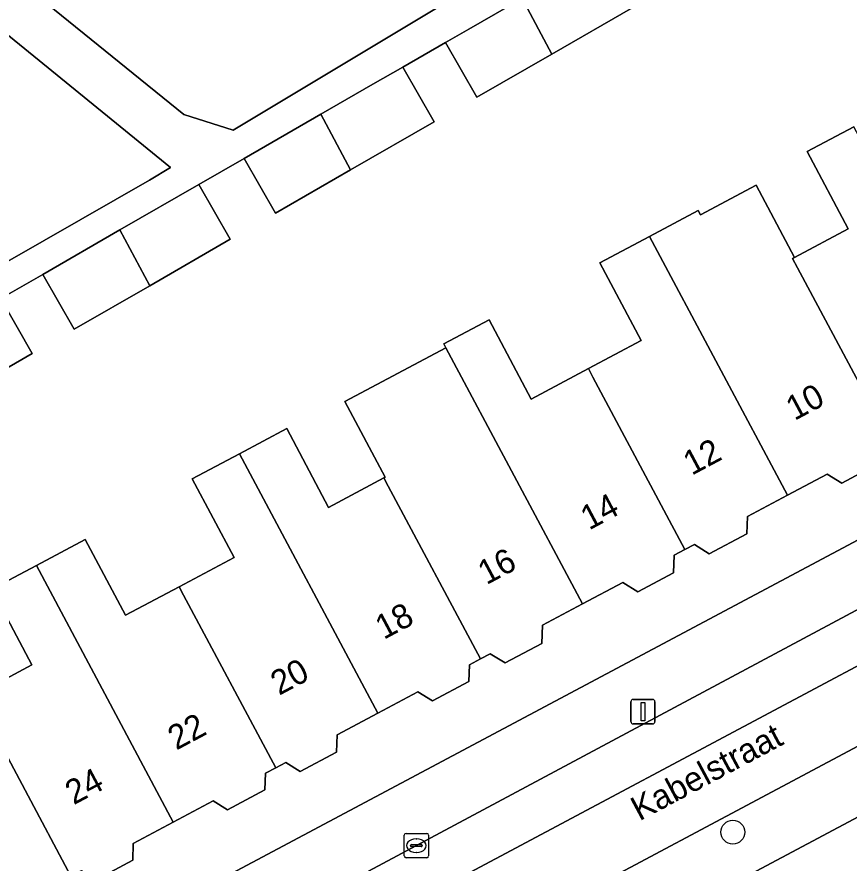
# Model space of a CAD drawing. Extents: x 160304 to 160955, y 383684 to 384161.
# Drawn here: x 160683.55 to 160717.68, y 383929.45 to 383964.14 of the extents above; entities that cross this region are included whole.
import ezdxf

# ---------------------------------------------------------------- set-up
doc = ezdxf.new("R2010")
doc.units = 0
for name, color, linetype in [('IMGEO_Boom', 7, 'Continuous'), ('IMGEO_Erf', 7, 'Continuous'), ('IMGEO_Kolk', 7, 'Continuous'), ('IMGEO_Lichtmast', 7, 'Continuous'), ('IMGEO_Openbare_ruimte_label', 7, 'Continuous'), ('IMGEO_Pand', 7, 'Continuous'), ('IMGEO_Pand_nummerreeks', 7, 'Continuous'), ('IMGEO_Parkeervlak_open', 7, 'Continuous'), ('IMGEO_Rijbaan_lokaal_open', 7, 'Continuous'), ('IMGEO_Voetpad_open', 7, 'Continuous')]:
    doc.layers.add(name, color=color, linetype=linetype)

msp = doc.modelspace()

# ---------------------------------------------------------------- linework, layer by layer
at = {"layer": 'IMGEO_Boom'}
msp.add_circle((160712.908, 383930.719), 0.489, dxfattribs=at)
at = {"layer": 'IMGEO_Erf'}
for points in [[(160681.857, 383967.052), (160690.402, 383960.141), (160692.419, 383959.507), (160709.672, 383969.859), (160723.45, 383977.91), (160723.634, 383978.018), (160720.824, 383982.828), (160726.65, 383986.232), (160724.718, 383989.871), (160726.226, 383990.671), (160728.221, 383991.73), (160730.153, 383988.091), (160736.396, 383992.009), (160734.552, 383995.187), (160736.358, 383996.235), (160733.983, 384000)], [(160666.156, 383944.39), (160688.992, 383957.451), (160689.847, 383957.964), (160684.239, 383962.534), (160676.813, 383968.584)], [(160708.805, 383964.531), (160705.492, 383962.623), (160702.416, 383960.851), (160701.122, 383963.097), (160699.37, 383962.088), (160700.664, 383959.842), (160697.235, 383957.868), (160694.159, 383956.097), (160692.866, 383958.343), (160691.007, 383957.272), (160692.3, 383955.026), (160688.995, 383953.123), (160685.903, 383951.342), (160684.61, 383953.588), (160682.887, 383952.596), (160684.18, 383950.35), (160680.742, 383948.37)], [(160681.808, 383936.323), (160684.167, 383937.579), (160682.515, 383940.683), (160684.35, 383941.66), (160686.35, 383942.725), (160688.006, 383939.615), (160690.203, 383940.785), (160692.456, 383941.985), (160690.743, 383945.202), (160692.685, 383946.236), (160694.617, 383947.264), (160696.335, 383944.037), (160698.602, 383945.244), (160698.65, 383945.27), (160696.997, 383948.374), (160701.144, 383950.583), (160701.062, 383950.736), (160702.912, 383951.721), (160704.638, 383948.479), (160706.987, 383949.729), (160709.149, 383950.88), (160707.458, 383954.055), (160709.491, 383955.137), (160711.493, 383956.203), (160711.587, 383956.027), (160713.865, 383957.24), (160715.438, 383954.285), (160717.641, 383955.457), (160715.957, 383958.62), (160717.868, 383959.637)], [(160678.654, 383921.738), (160737.631, 383953.138)], [(160718.882, 383945.833), (160717.372, 383945.03), (160716.779, 383945.399), (160715.148, 383944.531), (160713.504, 383943.656), (160713.48, 383942.954), (160711.941, 383942.135), (160711.332, 383942.515), (160710.945, 383942.309), (160710.498, 383942.071), (160710.473, 383941.356), (160709.015, 383940.579), (160708.402, 383940.961), (160706.746, 383940.079), (160705.099, 383939.202), (160705.073, 383938.462), (160703.566, 383937.66), (160702.96, 383938.038), (160702.559, 383937.824), (160702.107, 383937.584), (160702.084, 383936.897), (160700.594, 383936.104), (160699.998, 383936.476), (160698.356, 383935.602), (160696.678, 383934.709), (160696.653, 383934.005), (160695.165, 383933.212), (160694.575, 383933.581), (160694.163, 383933.361), (160693.738, 383933.135), (160693.714, 383932.452), (160692.185, 383931.638), (160691.603, 383932.001), (160689.965, 383931.129), (160688.324, 383930.255), (160688.301, 383929.573), (160686.799, 383928.773)], [(160731.321, 383938.411), (160683.374, 383912.887)]]:
    msp.add_lwpolyline(points, dxfattribs=at)
at = {"layer": 'IMGEO_Kolk'}
for p, q in [((160699.432, 383929.744), (160699.432, 383930.596)), ((160699.507, 383930.67), (160700.359, 383930.67)), ((160700.433, 383930.596), (160700.433, 383929.744)), ((160699.92, 383930.45), (160699.945, 383930.45)), ((160699.691, 383930.164), (160699.691, 383930.176)), ((160700.129, 383930.127), (160699.731, 383930.127)), ((160699.734, 383930.213), (160700.132, 383930.213)), ((160699.943, 383929.89), (160699.918, 383929.89)), ((160700.175, 383930.176), (160700.175, 383930.164)), ((160700.359, 383929.67), (160699.507, 383929.67))]:
    msp.add_line(p, q, dxfattribs=at)
for points in [[(160699.432, 383929.744), (160699.432, 383930.596)], [(160699.507, 383930.67), (160700.359, 383930.67)], [(160700.433, 383930.596), (160700.433, 383929.744)], [(160700.359, 383929.67), (160699.507, 383929.67)]]:
    msp.add_lwpolyline(points, dxfattribs=at)
for centre, radius, start, end in [((160699.509, 383930.594), 0.0765, 91.552, 178.448), ((160699.509, 383930.594), 0.0765, 91.552, 178.448), ((160700.357, 383930.594), 0.0765, 1.552, 88.448), ((160700.357, 383930.594), 0.0765, 1.552, 88.448), ((160699.731, 383930.173), 0.0403, 85.8775, 175.7526), ((160699.728, 383930.163), 0.0366, 178.938, 274.7102), ((160700.132, 383930.17), 0.043, 264.8664, 352.4533), ((160700.136, 383930.175), 0.0386, 1.7309, 96.639), ((160699.509, 383929.746), 0.0765, 181.552, 268.448), ((160699.509, 383929.746), 0.0765, 181.552, 268.448), ((160700.357, 383929.746), 0.0765, 271.552, 358.448), ((160700.357, 383929.746), 0.0765, 271.552, 358.448)]:
    msp.add_arc(centre, radius, start, end, dxfattribs=at)
for centre, major_axis, ratio, start_param, end_param in [((160699.919, 383930.17), (-0.387, 0.002), 0.722429, 4.712389, 7.853982), ((160699.944, 383930.17), (-0.39, 0.002), 0.717154, 1.570796, 4.712389)]:
    msp.add_ellipse(centre, major_axis=major_axis, ratio=ratio, start_param=start_param, end_param=end_param, dxfattribs=at)
at = {"layer": 'IMGEO_Lichtmast'}
for p, q in [((160708.826, 383936.161), (160709.616, 383936.161)), ((160709.616, 383936.161), (160708.826, 383936.161)), ((160708.726, 383935.261), (160708.726, 383936.061)), ((160708.726, 383936.061), (160708.726, 383935.261)), ((160709.716, 383936.061), (160709.716, 383935.261)), ((160709.716, 383935.261), (160709.716, 383936.061)), ((160709.616, 383935.161), (160708.826, 383935.161)), ((160708.826, 383935.161), (160709.616, 383935.161))]:
    msp.add_line(p, q, dxfattribs=at)
msp.add_lwpolyline([(160709.146, 383936.036), (160709.296, 383936.036), (160709.296, 383935.286), (160709.146, 383935.286), (160709.146, 383936.036)], dxfattribs=at)
for centre, start, end in [((160708.826, 383936.061), 90, 180), ((160708.826, 383936.061), 90, 180), ((160709.616, 383936.061), 0, 90), ((160709.616, 383936.061), 360, 90), ((160708.826, 383935.261), 180, 270), ((160708.826, 383935.261), 180, 270), ((160709.616, 383935.261), 270, 0), ((160709.616, 383935.261), 270, 0)]:
    msp.add_arc(centre, 0.1, start, end, dxfattribs=at)
at = {"layer": 'IMGEO_Pand'}
for points in [[(160707.512, 383966.777), (160707.012, 383966.489), (160704.27, 383964.91), (160705.492, 383962.623), (160708.805, 383964.531)], [(160704.27, 383964.91), (160702.079, 383963.648), (160701.122, 383963.097), (160702.416, 383960.851), (160705.492, 383962.623)], [(160699.37, 383962.088), (160698.147, 383961.384), (160696.01, 383960.153), (160697.235, 383957.868), (160700.664, 383959.842)], [(160696.01, 383960.153), (160692.866, 383958.343), (160694.159, 383956.097), (160697.235, 383957.868)], [(160717.868, 383959.637), (160715.957, 383958.62), (160717.641, 383955.457), (160715.438, 383954.285), (160715.358, 383954.242), (160715.565, 383953.853), (160719.327, 383946.799), (160719.716, 383947.006), (160720.346, 383946.613), (160721.838, 383947.407), (160721.863, 383948.139), (160723.527, 383949.025)], [(160691.007, 383957.272), (160687.771, 383955.408), (160688.995, 383953.123), (160692.3, 383955.026)], [(160715.565, 383953.853), (160715.358, 383954.242), (160715.438, 383954.285), (160713.865, 383957.24), (160711.587, 383956.027), (160711.493, 383956.203), (160709.491, 383955.137), (160715.148, 383944.531), (160716.779, 383945.399), (160717.372, 383945.03), (160718.882, 383945.833), (160718.907, 383946.575), (160719.327, 383946.799)], [(160687.771, 383955.408), (160684.61, 383953.588), (160685.903, 383951.342), (160688.995, 383953.123)], [(160709.491, 383955.137), (160707.458, 383954.055), (160709.149, 383950.88), (160706.987, 383949.729), (160707.173, 383949.381), (160710.945, 383942.309), (160711.332, 383942.515), (160711.941, 383942.135), (160713.48, 383942.954), (160713.504, 383943.656), (160715.148, 383944.531)], [(160682.887, 383952.596), (160679.514, 383950.654), (160680.742, 383948.37), (160684.18, 383950.35)], [(160707.173, 383949.381), (160706.987, 383949.729), (160704.638, 383948.479), (160702.912, 383951.721), (160701.062, 383950.736), (160701.144, 383950.583), (160706.746, 383940.079), (160708.402, 383940.961), (160709.015, 383940.579), (160710.473, 383941.356), (160710.498, 383942.071), (160710.945, 383942.309)], [(160701.144, 383950.583), (160696.997, 383948.374), (160698.65, 383945.27), (160698.602, 383945.244), (160698.781, 383944.909), (160702.559, 383937.824), (160702.96, 383938.038), (160703.566, 383937.66), (160705.073, 383938.462), (160705.099, 383939.202), (160706.746, 383940.079)], [(160698.356, 383935.602), (160699.998, 383936.476), (160700.594, 383936.104), (160702.084, 383936.897), (160702.107, 383937.584), (160702.559, 383937.824), (160698.781, 383944.909), (160698.602, 383945.244), (160696.335, 383944.037), (160694.617, 383947.264), (160692.685, 383946.236)], [(160694.163, 383933.361), (160694.575, 383933.581), (160695.165, 383933.212), (160696.653, 383934.005), (160696.678, 383934.709), (160698.356, 383935.602), (160692.685, 383946.236), (160690.743, 383945.202), (160692.456, 383941.985), (160690.203, 383940.785), (160690.389, 383940.437)], [(160694.163, 383933.361), (160690.389, 383940.437), (160690.203, 383940.785), (160688.006, 383939.615), (160686.35, 383942.725), (160684.35, 383941.66), (160689.965, 383931.129), (160691.603, 383932.001), (160692.185, 383931.638), (160693.714, 383932.452), (160693.738, 383933.135)], [(160689.965, 383931.129), (160684.35, 383941.66), (160682.515, 383940.683), (160684.167, 383937.579), (160681.808, 383936.323), (160681.998, 383935.966), (160685.76, 383928.912), (160686.2, 383929.147), (160686.799, 383928.773), (160688.301, 383929.573), (160688.324, 383930.255)], [(160681.571, 383926.662), (160683.231, 383927.546), (160683.802, 383927.189), (160685.306, 383927.99), (160685.329, 383928.683), (160685.76, 383928.912), (160681.998, 383935.966), (160681.808, 383936.323), (160679.649, 383935.174), (160677.959, 383938.349), (160675.917, 383937.262)]]:
    msp.add_lwpolyline(points, close=True, dxfattribs=at)
at = {"layer": 'IMGEO_Parkeervlak_open'}
for points in [[(160720.506, 383941.171), (160697.973, 383929.121)], [(160680.921, 383917.781), (160721.467, 383939.366)]]:
    msp.add_lwpolyline(points, dxfattribs=at)
at = {"layer": 'IMGEO_Rijbaan_lokaal_open'}
msp.add_lwpolyline([(160722.832, 383936.801), (160721.467, 383939.366), (160680.921, 383917.781), (160681.322, 383917.027), (160682.288, 383915.213)], close=True, dxfattribs=at)
at = {"layer": 'IMGEO_Voetpad_open'}
for points in [[(160709.672, 383969.859), (160692.419, 383959.507), (160690.402, 383960.141), (160681.857, 383967.052)], [(160676.813, 383968.584), (160684.239, 383962.534), (160689.847, 383957.964), (160688.992, 383957.451), (160666.156, 383944.39)], [(160682.887, 383952.596), (160684.61, 383953.588), (160687.771, 383955.408), (160691.007, 383957.272), (160692.866, 383958.343), (160696.01, 383960.153), (160698.147, 383961.384), (160699.37, 383962.088), (160701.122, 383963.097), (160702.079, 383963.648), (160704.27, 383964.91)], [(160758.663, 383964.313), (160749.64, 383959.525), (160742.754, 383955.863), (160739.222, 383953.985), (160737.631, 383953.138), (160678.654, 383921.738)], [(160697.973, 383929.121), (160720.506, 383941.171)]]:
    msp.add_lwpolyline(points, dxfattribs=at)
msp.add_lwpolyline([(160731.321, 383938.411), (160731.813, 383938.673), (160732.617, 383939.108), (160733.152, 383939.46), (160733.256, 383939.529), (160743.868, 383945.177), (160746.679, 383946.631), (160764.306, 383956.019), (160763.531, 383958.431), (160746.712, 383949.534), (160747.214, 383948.6), (160742.958, 383946.316), (160742.456, 383947.25), (160725.268, 383938.098), (160722.832, 383936.801), (160682.288, 383915.213), (160683.374, 383912.887)], close=True, dxfattribs=at)

# ---------------------------------------------------------------- texts
at = {"layer": 'IMGEO_Openbare_ruimte_label'}
msp.add_text('Kabelstraat', height=1, rotation=28.1028, dxfattribs=at).set_placement((160709.077, 383931.159))
at = {"layer": 'IMGEO_Pand_nummerreeks'}
for s, rotation, p in [('10', 28.0577, (160715.436, 383947.575)), ('12', 28.0578, (160711.22, 383945.328)), ('14', 28.0577, (160707.013, 383943.085)), ('16', 28.0577, (160702.802, 383940.841)), ('18', 28.0578, (160698.593, 383938.598)), ('20', 28.0578, (160694.303, 383936.31)), ('22', 28.0578, (160690.087, 383934.063)), ('24', 28.0578, (160685.879, 383931.821))]:
    msp.add_text(s, height=1, rotation=rotation, dxfattribs=at).set_placement(p)

doc.saveas('drawing.dxf')
